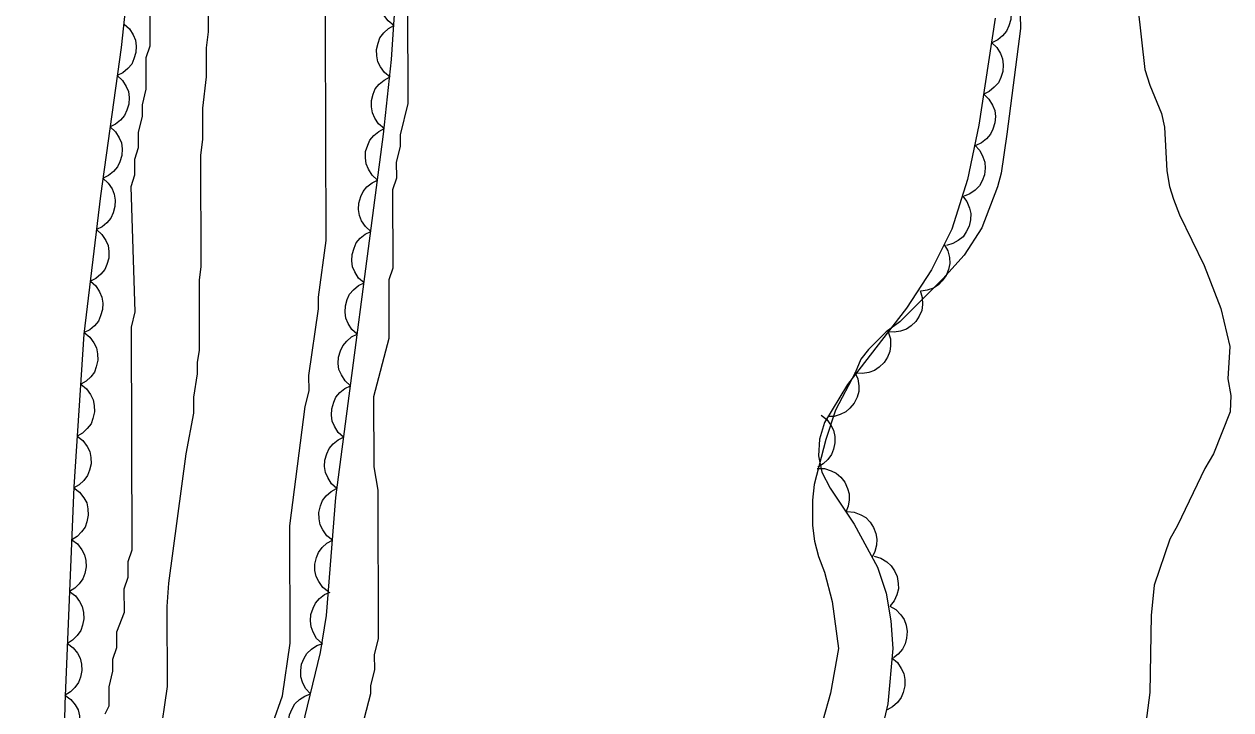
# Model space of a CAD drawing. Extents: x 282461 to 284471, y 5554090 to 5557646.
# Drawn here: x 284078.7 to 284148.5, y 5556638.1 to 5556677.8 of the extents above; entities that cross this region are included whole.
import ezdxf

# ---------------------------------------------------------------- set-up
doc = ezdxf.new("R2010")
doc.units = 0
for name, color, linetype in [('Niveau 1', 7, 'Continuous'), ('Niveau 4', 7, 'Continuous'), ('Niveau 44', 7, 'Continuous'), ('Niveau 7', 7, 'Continuous')]:
    doc.layers.add(name, color=color, linetype=linetype)

msp = doc.modelspace()

# ---------------------------------------------------------------- linework, layer by layer
at = {"layer": 'Niveau 1'}
for points in [[(284097.43, 5556633.87), (284098.77, 5556639.07), (284098.77, 5556639.53), (284099, 5556640.43), (284098.99, 5556641.33), (284099.22, 5556642.24), (284099.19, 5556650.83), (284098.96, 5556652.18), (284098.95, 5556656.25), (284099.84, 5556659.64), (284099.83, 5556663.03), (284100.06, 5556663.71), (284100.04, 5556668.23), (284100.27, 5556668.91), (284100.26, 5556669.82), (284100.49, 5556670.72), (284100.48, 5556671.4), (284100.93, 5556673.21), (284100.86, 5556696.26)], [(284085.98, 5556681.96), (284085.99, 5556676.53), (284085.77, 5556675.85), (284085.77, 5556674.04), (284085.55, 5556673.14), (284085.55, 5556672.46), (284085.33, 5556671.56), (284085.33, 5556670.65), (284085.11, 5556669.97), (284085.11, 5556669.07), (284084.89, 5556668.39), (284085.13, 5556661.16), (284084.91, 5556660.26), (284084.95, 5556647.37), (284084.73, 5556646.69), (284084.73, 5556645.79), (284084.5, 5556645.11), (284084.51, 5556643.75), (284084.06, 5556642.62), (284084.06, 5556641.72), (284083.84, 5556641.04), (284083.84, 5556640.36), (284083.62, 5556639.46), (284083.62, 5556638.33), (284083.39, 5556637.87)], [(284136.31, 5556678.34), (284136.32, 5556677.55), (284135.54, 5556671.44), (284135.21, 5556669.18), (284134.99, 5556668.39), (284134.09, 5556666.01), (284133.08, 5556664.43), (284131.84, 5556663.06), (284129.36, 5556660.57), (284128.57, 5556660), (284127.55, 5556658.98), (284127.1, 5556658.41), (284126.77, 5556657.62), (284125.64, 5556655.47), (284125.08, 5556653.77), (284124.41, 5556651.17), (284124.3, 5556650.26), (284124.3, 5556648.79), (284124.42, 5556647.89), (284124.65, 5556646.99), (284124.99, 5556646.09), (284125.45, 5556644.39), (284125.8, 5556641.68), (284125.35, 5556639.08), (284124.9, 5556637.5)]]:
    msp.add_lwpolyline(points, dxfattribs=at)
at = {"layer": 'Niveau 4'}
msp.add_lwpolyline([(284143.11, 5556678.79), (284143.51, 5556675.18), (284143.8, 5556674.27), (284144.48, 5556672.64), (284144.65, 5556671.85), (284144.78, 5556669.31), (284144.95, 5556668.4), (284145.18, 5556667.67), (284145.52, 5556666.77), (284146.94, 5556663.83), (284147.91, 5556661.35), (284148.43, 5556659.15), (284148.32, 5556657.28), (284148.49, 5556656.32), (284148.44, 5556655.36), (284147.49, 5556652.93), (284146.98, 5556652.08), (284145.41, 5556648.79), (284144.96, 5556648), (284144.06, 5556645.34), (284143.89, 5556643.58), (284143.8, 5556639.12), (284143.46, 5556636.46)], dxfattribs=at)
at = {"layer": 'Niveau 44'}
for points in [[(284094.23, 5556634.67), (284095.86, 5556641.44), (284096.21, 5556643.59), (284096.74, 5556650.42), (284099.51, 5556671.44), (284099.96, 5556675.75), (284100.28, 5556680.39), (284100.5, 5556685.11), (284100.71, 5556697.7), (284101.12, 5556706.45), (284101.64, 5556715.36), (284101.87, 5556724.03), (284102.65, 5556733.62)], [(284078.8, 5556727.53), (284078.73, 5556724.1), (284078.99, 5556722.33), (284079.84, 5556718.52), (284081.09, 5556714.69), (284083.53, 5556709.68), (284084.14, 5556707.9), (284084.59, 5556706.01), (284084.94, 5556704.05), (284085.14, 5556702), (284085.52, 5556694.34), (284085.51, 5556690.45), (284085.38, 5556686.17), (284084.33, 5556676.45), (284083.15, 5556667.86), (284082.19, 5556659.87), (284081.61, 5556651.02), (284081.08, 5556638.45), (284080.9, 5556630.07)], [(284100.1, 5556677.73), (284099.77, 5556677.99), (284099.53, 5556678.33), (284099.38, 5556678.62), (284099.32, 5556678.96), (284099.31, 5556679.33), (284099.4, 5556679.71), (284099.51, 5556680.01), (284099.72, 5556680.29), (284099.99, 5556680.55), (284100.3, 5556680.73)], [(284135.08, 5556679.72), (284135.39, 5556679.44), (284135.6, 5556679.09), (284135.74, 5556678.79), (284135.78, 5556678.44), (284135.77, 5556678.07), (284135.65, 5556677.7), (284135.52, 5556677.4), (284135.29, 5556677.13), (284135.01, 5556676.89), (284134.68, 5556676.73)], [(284084.52, 5556677.8), (284084.83, 5556677.53), (284085.04, 5556677.18), (284085.17, 5556676.87), (284085.21, 5556676.53), (284085.19, 5556676.16), (284085.08, 5556675.79), (284084.95, 5556675.49), (284084.72, 5556675.23), (284084.43, 5556674.99), (284084.11, 5556674.83)], [(284099.89, 5556674.74), (284099.56, 5556675), (284099.33, 5556675.33), (284099.18, 5556675.62), (284099.11, 5556675.97), (284099.1, 5556676.34), (284099.19, 5556676.71), (284099.3, 5556677.02), (284099.52, 5556677.3), (284099.79, 5556677.55), (284100.1, 5556677.73)], [(284134.87, 5556678.15), (284133.92, 5556671.96), (284133.27, 5556668.82), (284132.36, 5556665.93), (284131.19, 5556663.58), (284129.74, 5556661.37), (284126.32, 5556656.95), (284124.99, 5556654.76), (284124.71, 5556653.78), (284124.65, 5556652.82), (284124.84, 5556651.87), (284125.32, 5556650.95), (284126.71, 5556648.86), (284128.07, 5556646.37), (284128.56, 5556644.88), (284128.83, 5556643.28), (284128.94, 5556641.68), (284128.65, 5556638.48), (284128.26, 5556636.74)], [(284134.65, 5556676.74), (284134.96, 5556676.45), (284135.17, 5556676.1), (284135.29, 5556675.79), (284135.33, 5556675.44), (284135.31, 5556675.07), (284135.19, 5556674.71), (284135.05, 5556674.41), (284134.81, 5556674.15), (284134.52, 5556673.91), (284134.2, 5556673.76)], [(284084.11, 5556674.83), (284084.42, 5556674.55), (284084.63, 5556674.2), (284084.76, 5556673.9), (284084.8, 5556673.55), (284084.79, 5556673.18), (284084.67, 5556672.82), (284084.54, 5556672.52), (284084.31, 5556672.25), (284084.02, 5556672.02), (284083.7, 5556671.86)], [(284099.54, 5556671.76), (284099.22, 5556672.03), (284099, 5556672.37), (284098.86, 5556672.67), (284098.81, 5556673.02), (284098.81, 5556673.38), (284098.91, 5556673.75), (284099.03, 5556674.06), (284099.26, 5556674.33), (284099.54, 5556674.57), (284099.85, 5556674.74)], [(284134.2, 5556673.76), (284134.5, 5556673.47), (284134.71, 5556673.12), (284134.84, 5556672.81), (284134.88, 5556672.46), (284134.85, 5556672.09), (284134.73, 5556671.73), (284134.59, 5556671.43), (284134.36, 5556671.17), (284134.07, 5556670.94), (284133.74, 5556670.78)], [(284083.7, 5556671.86), (284084.01, 5556671.58), (284084.22, 5556671.23), (284084.35, 5556670.93), (284084.4, 5556670.58), (284084.38, 5556670.21), (284084.26, 5556669.84), (284084.13, 5556669.55), (284083.9, 5556669.28), (284083.61, 5556669.05), (284083.29, 5556668.89)], [(284099.16, 5556668.78), (284098.85, 5556669.06), (284098.63, 5556669.41), (284098.5, 5556669.71), (284098.46, 5556670.06), (284098.47, 5556670.43), (284098.59, 5556670.79), (284098.71, 5556671.09), (284098.94, 5556671.36), (284099.23, 5556671.6), (284099.55, 5556671.76)], [(284133.68, 5556670.79), (284133.97, 5556670.49), (284134.16, 5556670.13), (284134.27, 5556669.81), (284134.29, 5556669.46), (284134.25, 5556669.09), (284134.11, 5556668.74), (284133.96, 5556668.44), (284133.7, 5556668.19), (284133.4, 5556667.98), (284133.07, 5556667.84)], [(284083.27, 5556668.89), (284083.59, 5556668.61), (284083.81, 5556668.27), (284083.94, 5556667.97), (284083.99, 5556667.62), (284083.98, 5556667.25), (284083.87, 5556666.88), (284083.75, 5556666.58), (284083.52, 5556666.31), (284083.24, 5556666.07), (284082.92, 5556665.91)], [(284098.77, 5556665.81), (284098.46, 5556666.09), (284098.24, 5556666.43), (284098.11, 5556666.73), (284098.06, 5556667.08), (284098.08, 5556667.45), (284098.19, 5556667.82), (284098.32, 5556668.12), (284098.55, 5556668.38), (284098.84, 5556668.62), (284099.16, 5556668.78)], [(284132.97, 5556667.87), (284133.23, 5556667.54), (284133.38, 5556667.16), (284133.46, 5556666.84), (284133.44, 5556666.48), (284133.36, 5556666.12), (284133.19, 5556665.78), (284133.01, 5556665.5), (284132.73, 5556665.28), (284132.41, 5556665.1), (284132.06, 5556664.99)], [(284082.92, 5556665.91), (284083.23, 5556665.63), (284083.45, 5556665.29), (284083.58, 5556664.99), (284083.63, 5556664.64), (284083.62, 5556664.27), (284083.51, 5556663.9), (284083.39, 5556663.6), (284083.16, 5556663.33), (284082.88, 5556663.09), (284082.56, 5556662.93)], [(284098.38, 5556662.83), (284098.06, 5556663.11), (284097.85, 5556663.46), (284097.72, 5556663.76), (284097.67, 5556664.11), (284097.69, 5556664.48), (284097.8, 5556664.84), (284097.93, 5556665.14), (284098.16, 5556665.41), (284098.45, 5556665.65), (284098.77, 5556665.81)], [(284131.92, 5556665.05), (284132.13, 5556664.68), (284132.22, 5556664.29), (284132.24, 5556663.95), (284132.17, 5556663.61), (284132.04, 5556663.26), (284131.81, 5556662.95), (284131.59, 5556662.71), (284131.29, 5556662.53), (284130.94, 5556662.4), (284130.58, 5556662.35)], [(284082.56, 5556662.93), (284082.87, 5556662.66), (284083.09, 5556662.31), (284083.23, 5556662.01), (284083.28, 5556661.66), (284083.26, 5556661.29), (284083.15, 5556660.92), (284083.03, 5556660.62), (284082.8, 5556660.35), (284082.52, 5556660.11), (284082.2, 5556659.95)], [(284097.98, 5556659.86), (284097.67, 5556660.13), (284097.46, 5556660.48), (284097.32, 5556660.78), (284097.28, 5556661.13), (284097.3, 5556661.5), (284097.41, 5556661.87), (284097.54, 5556662.17), (284097.77, 5556662.43), (284098.05, 5556662.67), (284098.38, 5556662.83)], [(284130.52, 5556662.38), (284130.65, 5556661.98), (284130.66, 5556661.57), (284130.62, 5556661.24), (284130.48, 5556660.91), (284130.28, 5556660.6), (284130, 5556660.34), (284129.74, 5556660.15), (284129.4, 5556660.03), (284129.03, 5556659.97), (284128.67, 5556659.99)], [(284082.2, 5556659.95), (284082.53, 5556659.69), (284082.76, 5556659.36), (284082.91, 5556659.07), (284082.98, 5556658.72), (284082.99, 5556658.35), (284082.9, 5556657.98), (284082.79, 5556657.67), (284082.58, 5556657.39), (284082.31, 5556657.14), (284082, 5556656.96)], [(284097.59, 5556656.88), (284097.28, 5556657.16), (284097.07, 5556657.51), (284096.93, 5556657.81), (284096.89, 5556658.16), (284096.9, 5556658.53), (284097.02, 5556658.89), (284097.15, 5556659.19), (284097.38, 5556659.46), (284097.66, 5556659.7), (284097.98, 5556659.86)], [(284128.67, 5556659.99), (284128.81, 5556659.59), (284128.81, 5556659.19), (284128.78, 5556658.86), (284128.64, 5556658.53), (284128.44, 5556658.22), (284128.16, 5556657.96), (284127.89, 5556657.76), (284127.56, 5556657.65), (284127.19, 5556657.59), (284126.83, 5556657.61)], [(284126.75, 5556657.66), (284126.93, 5556657.28), (284126.98, 5556656.88), (284126.98, 5556656.54), (284126.88, 5556656.21), (284126.72, 5556655.87), (284126.47, 5556655.58), (284126.23, 5556655.36), (284125.91, 5556655.21), (284125.55, 5556655.1), (284125.19, 5556655.09)], [(284082, 5556656.96), (284082.33, 5556656.7), (284082.56, 5556656.37), (284082.72, 5556656.07), (284082.78, 5556655.73), (284082.79, 5556655.36), (284082.7, 5556654.99), (284082.6, 5556654.68), (284082.38, 5556654.4), (284082.11, 5556654.14), (284081.8, 5556653.96)], [(284097.2, 5556653.91), (284096.89, 5556654.18), (284096.67, 5556654.53), (284096.54, 5556654.83), (284096.5, 5556655.18), (284096.51, 5556655.55), (284096.63, 5556655.92), (284096.75, 5556656.22), (284096.98, 5556656.48), (284097.27, 5556656.72), (284097.59, 5556656.88)], [(284124.8, 5556655.18), (284125.13, 5556654.92), (284125.37, 5556654.59), (284125.52, 5556654.3), (284125.59, 5556653.95), (284125.6, 5556653.58), (284125.51, 5556653.2), (284125.4, 5556652.89), (284125.19, 5556652.61), (284124.92, 5556652.36), (284124.61, 5556652.17)], [(284081.8, 5556653.96), (284082.13, 5556653.7), (284082.37, 5556653.37), (284082.52, 5556653.08), (284082.59, 5556652.73), (284082.6, 5556652.36), (284082.51, 5556651.99), (284082.4, 5556651.68), (284082.19, 5556651.4), (284081.92, 5556651.15), (284081.61, 5556650.97)], [(284096.81, 5556650.93), (284096.49, 5556651.21), (284096.28, 5556651.56), (284096.15, 5556651.86), (284096.1, 5556652.21), (284096.12, 5556652.58), (284096.23, 5556652.94), (284096.36, 5556653.24), (284096.59, 5556653.51), (284096.88, 5556653.75), (284097.2, 5556653.91)], [(284124.57, 5556652.08), (284124.99, 5556652.08), (284125.38, 5556651.95), (284125.68, 5556651.81), (284125.94, 5556651.58), (284126.17, 5556651.29), (284126.33, 5556650.94), (284126.43, 5556650.63), (284126.43, 5556650.27), (284126.37, 5556649.91), (284126.24, 5556649.57)], [(284081.61, 5556650.97), (284081.94, 5556650.72), (284082.19, 5556650.39), (284082.35, 5556650.1), (284082.42, 5556649.76), (284082.44, 5556649.39), (284082.36, 5556649.01), (284082.26, 5556648.7), (284082.05, 5556648.42), (284081.79, 5556648.16), (284081.48, 5556647.97)], [(284096.55, 5556647.94), (284096.22, 5556648.2), (284095.99, 5556648.54), (284095.84, 5556648.83), (284095.78, 5556649.18), (284095.77, 5556649.55), (284095.87, 5556649.92), (284095.98, 5556650.23), (284096.19, 5556650.5), (284096.47, 5556650.76), (284096.78, 5556650.93)], [(284126.3, 5556649.61), (284126.72, 5556649.57), (284127.1, 5556649.41), (284127.38, 5556649.25), (284127.63, 5556648.99), (284127.83, 5556648.68), (284127.96, 5556648.32), (284128.03, 5556648), (284128, 5556647.65), (284127.91, 5556647.29), (284127.75, 5556646.96)], [(284081.48, 5556647.97), (284081.82, 5556647.72), (284082.06, 5556647.39), (284082.22, 5556647.1), (284082.3, 5556646.76), (284082.31, 5556646.39), (284082.23, 5556646.02), (284082.13, 5556645.71), (284081.92, 5556645.42), (284081.66, 5556645.16), (284081.35, 5556644.97)], [(284096.32, 5556644.95), (284095.99, 5556645.21), (284095.76, 5556645.55), (284095.61, 5556645.84), (284095.54, 5556646.19), (284095.54, 5556646.56), (284095.63, 5556646.93), (284095.75, 5556647.23), (284095.96, 5556647.51), (284096.23, 5556647.76), (284096.55, 5556647.94)], [(284127.86, 5556647.01), (284128.26, 5556646.9), (284128.61, 5556646.68), (284128.86, 5556646.46), (284129.05, 5556646.17), (284129.2, 5556645.83), (284129.25, 5556645.44), (284129.27, 5556645.12), (284129.18, 5556644.78), (284129.02, 5556644.44), (284128.8, 5556644.15)], [(284081.35, 5556644.97), (284081.69, 5556644.72), (284081.93, 5556644.39), (284082.09, 5556644.11), (284082.17, 5556643.76), (284082.19, 5556643.39), (284082.11, 5556643.02), (284082, 5556642.71), (284081.8, 5556642.42), (284081.53, 5556642.16), (284081.23, 5556641.97)], [(284095.95, 5556641.97), (284095.64, 5556642.26), (284095.44, 5556642.61), (284095.32, 5556642.92), (284095.28, 5556643.27), (284095.31, 5556643.64), (284095.43, 5556644), (284095.57, 5556644.3), (284095.81, 5556644.56), (284096.1, 5556644.79), (284096.43, 5556644.94)], [(284128.77, 5556644.13), (284129.13, 5556643.92), (284129.41, 5556643.62), (284129.6, 5556643.35), (284129.72, 5556643.02), (284129.78, 5556642.65), (284129.74, 5556642.27), (284129.67, 5556641.95), (284129.5, 5556641.64), (284129.26, 5556641.35), (284128.98, 5556641.13)], [(284081.23, 5556641.97), (284081.56, 5556641.72), (284081.81, 5556641.4), (284081.97, 5556641.11), (284082.04, 5556640.76), (284082.06, 5556640.39), (284081.98, 5556640.02), (284081.88, 5556639.71), (284081.67, 5556639.42), (284081.41, 5556639.16), (284081.1, 5556638.97)], [(284095.28, 5556639.05), (284095, 5556639.36), (284094.83, 5556639.72), (284094.73, 5556640.04), (284094.72, 5556640.39), (284094.77, 5556640.76), (284094.92, 5556641.11), (284095.08, 5556641.39), (284095.34, 5556641.63), (284095.65, 5556641.84), (284095.99, 5556641.97)], [(284128.89, 5556641.13), (284129.21, 5556640.86), (284129.44, 5556640.52), (284129.59, 5556640.23), (284129.65, 5556639.88), (284129.65, 5556639.51), (284129.55, 5556639.13), (284129.43, 5556638.83), (284129.21, 5556638.55), (284128.93, 5556638.3), (284128.62, 5556638.13)], [(284081.09, 5556638.97), (284081.43, 5556638.73), (284081.68, 5556638.41), (284081.85, 5556638.12), (284081.93, 5556637.78), (284081.95, 5556637.41), (284081.88, 5556637.04), (284081.79, 5556636.72), (284081.59, 5556636.43), (284081.33, 5556636.17), (284081.03, 5556635.97)], [(284094.58, 5556636.13), (284094.3, 5556636.44), (284094.13, 5556636.81), (284094.02, 5556637.12), (284094.02, 5556637.47), (284094.07, 5556637.84), (284094.22, 5556638.19), (284094.38, 5556638.48), (284094.64, 5556638.72), (284094.95, 5556638.92), (284095.28, 5556639.05)]]:
    msp.add_lwpolyline(points, dxfattribs=at)
at = {"layer": 'Niveau 7'}
for points in [[(284093.11, 5556637.35), (284093.67, 5556638.94), (284094.11, 5556641.99), (284094.09, 5556648.77), (284094.97, 5556655.67), (284095.2, 5556656.58), (284095.19, 5556657.48), (284095.75, 5556661.33), (284095.75, 5556662), (284096.19, 5556665.28), (284096.13, 5556683.59), (284096.35, 5556685.97), (284096.35, 5556687.66), (284096.57, 5556689.25), (284096.56, 5556690.83), (284096.67, 5556691.74), (284096.64, 5556703.83), (284096.63, 5556704.73), (284096.29, 5556706.31), (284095.71, 5556710.38), (284095.69, 5556716.26), (284097.02, 5556725.98), (284097.24, 5556727.79)], [(284089.36, 5556679.16), (284089.36, 5556677.35), (284089.25, 5556676.44), (284089.26, 5556674.75), (284089.04, 5556672.94), (284089.04, 5556671.13), (284088.93, 5556670.23), (284088.95, 5556663.78), (284088.84, 5556662.99), (284088.85, 5556658.92), (284088.74, 5556658.24), (284088.74, 5556657.56), (284088.52, 5556656.21), (284088.53, 5556655.3), (284088.08, 5556652.93), (284087.08, 5556645.46), (284086.98, 5556644.1), (284086.99, 5556639.47), (284086.55, 5556636.42)]]:
    msp.add_lwpolyline(points, dxfattribs=at)

doc.saveas('drawing.dxf')
